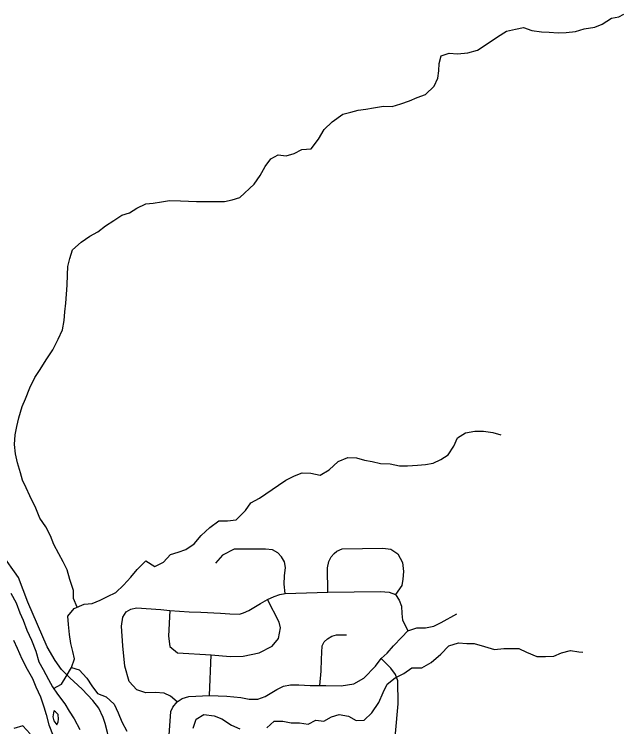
# Model space of a CAD drawing. Extents: x 208586767.6 to 208586821.4, y -134301046.9 to -134301022.9.
# Drawn here: x 208586779.321 to 208586780.098, y -134301026.633 to -134301025.725 of the extents above; entities that cross this region are included whole.
import ezdxf

# ---------------------------------------------------------------- set-up
doc = ezdxf.new("R2010")
doc.units = 0
for name, color, linetype in [('GM_X_City_Street', 7, 'Continuous'), ('GM_X_County_Road', 7, 'Continuous'), ('GM_X_Major_River', 7, 'Continuous'), ('GM_X_Minor_Lake', 7, 'Continuous'), ('GM_X_Minor_River', 7, 'Continuous')]:
    doc.layers.add(name, color=color, linetype=linetype)

msp = doc.modelspace()

# ---------------------------------------------------------------- linework, layer by layer
at = {"layer": 'GM_X_City_Street'}
msp.add_line((208586779.57021, -134301026.59347), (208586779.57261, -134301026.5417), dxfattribs=at)
for points in [[(208586779.6667, -134301026.46352), (208586779.66559, -134301026.45135), (208586779.66601, -134301026.44087), (208586779.66703, -134301026.42998), (208586779.66601, -134301026.42299), (208586779.6621, -134301026.41662), (208586779.65758, -134301026.41149), (208586779.65059, -134301026.40779), (208586779.64176, -134301026.40676), (208586779.60168, -134301026.40696), (208586779.58668, -134301026.41457), (208586779.57784, -134301026.42443)], [(208586779.72129, -134301026.46183), (208586779.72088, -134301026.4306), (208586779.72231, -134301026.42258), (208586779.7254, -134301026.41662), (208586779.7291, -134301026.41231), (208586779.73276, -134301026.40935), (208586779.73958, -134301026.40655), (208586779.79136, -134301026.40553), (208586779.80164, -134301026.40676), (208586779.81027, -134301026.41272), (208586779.81623, -134301026.42382), (208586779.81767, -134301026.43532), (208586779.81678, -134301026.44498), (208586779.81541, -134301026.4532), (208586779.80738, -134301026.46469)], [(208586779.6441, -134301026.47112), (208586779.65265, -134301026.46718), (208586779.65984, -134301026.46471), (208586779.6667, -134301026.46352), (208586779.72129, -134301026.46183), (208586779.78828, -134301026.4606), (208586779.79938, -134301026.46183), (208586779.80738, -134301026.46469), (208586779.812, -134301026.47174), (208586779.8152, -134301026.47938), (208586779.81545, -134301026.48876), (208586779.81644, -134301026.49714), (208586779.8189, -134301026.50207), (208586779.82324, -134301026.5111)], [(208586779.52925, -134301026.60143), (208586779.5207, -134301026.59422), (208586779.51229, -134301026.59032), (208586779.50119, -134301026.58972), (208586779.48915, -134301026.58991), (208586779.47743, -134301026.58621), (208586779.46777, -134301026.57552), (208586779.46243, -134301026.556), (208586779.45976, -134301026.5301), (208586779.45791, -134301026.50483), (208586779.45976, -134301026.49352), (208586779.46387, -134301026.48654), (208586779.46983, -134301026.48325), (208586779.47723, -134301026.48181), (208586779.50826, -134301026.48386), (208586779.51977, -134301026.4851), (208586779.54422, -134301026.48654), (208586779.55902, -134301026.48715), (208586779.5843, -134301026.48839), (208586779.59642, -134301026.48921), (208586779.60834, -134301026.48962), (208586779.61368, -134301026.48798), (208586779.62026, -134301026.4851), (208586779.63526, -134301026.47626), (208586779.6441, -134301026.47112)], [(208586779.51977, -134301026.4851), (208586779.51812, -134301026.51777), (208586779.51956, -134301026.53113), (208586779.52963, -134301026.53894), (208586779.57261, -134301026.5417), (208586779.59662, -134301026.5435), (208586779.61312, -134301026.54319), (208586779.63341, -134301026.53915), (208586779.65006, -134301026.53051), (208586779.65807, -134301026.52086), (208586779.66074, -134301026.50729), (208586779.65931, -134301026.5001), (208586779.6441, -134301026.47112)], [(208586779.51903, -134301026.64384), (208586779.52115, -134301026.61388), (208586779.5237, -134301026.60818), (208586779.52925, -134301026.60143), (208586779.53555, -134301026.59707), (208586779.5438, -134301026.59453), (208586779.57021, -134301026.59347), (208586779.59242, -134301026.59422), (208586779.61042, -134301026.59602), (208586779.62093, -134301026.59812), (208586779.63197, -134301026.598), (208586779.64134, -134301026.59455), (208586779.65614, -134301026.58592), (208586779.66453, -134301026.58173), (208586779.67365, -134301026.58), (208586779.68401, -134301026.58), (208586779.69856, -134301026.58049), (208586779.71099, -134301026.58076), (208586779.7186, -134301026.58064), (208586779.73814, -134301026.58113), (208586779.75426, -134301026.57844), (208586779.76697, -134301026.57135), (208586779.78187, -134301026.55621), (208586779.78919, -134301026.54643), (208586779.79695, -134301026.53956), (208586779.80485, -134301026.53019), (208586779.81545, -134301026.51884), (208586779.82324, -134301026.5111), (208586779.83448, -134301026.50717), (208586779.84554, -134301026.507), (208586779.85614, -134301026.50479), (208586779.86576, -134301026.50035), (208586779.88573, -134301026.48925)], [(208586779.71099, -134301026.58076), (208586779.71253, -134301026.56257), (208586779.71319, -134301026.54726), (208586779.71407, -134301026.53021), (208586779.71656, -134301026.52501), (208586779.72085, -134301026.521), (208586779.72642, -134301026.51761), (208586779.73236, -134301026.51607), (208586779.74486, -134301026.51607)], [(208586779.80825, -134301026.66322), (208586779.80752, -134301026.64172), (208586779.81069, -134301026.60385), (208586779.81044, -134301026.57453), (208586779.80727, -134301026.56671), (208586779.80141, -134301026.55865), (208586779.78919, -134301026.54643)]]:
    msp.add_lwpolyline(points, dxfattribs=at)
at = {"layer": 'GM_X_County_Road'}
for points in [[(208586779.32152, -134301026.43568), (208586779.31034, -134301026.41953), (208586779.29537, -134301026.35087), (208586779.28142, -134301026.2007), (208586779.27193, -134301026.09854), (208586779.27072, -134301026.00583), (208586779.26622, -134301025.94464)], [(208586779.3974, -134301026.57543), (208586779.3924, -134301026.57075), (208586779.3816, -134301026.56043), (208586779.3735, -134301026.54864), (208586779.36319, -134301026.53145), (208586779.33863, -134301026.47448), (208586779.32655, -134301026.44294), (208586779.32152, -134301026.43568)], [(208586779.49211, -134301026.97848), (208586779.4773, -134301026.88797), (208586779.47198, -134301026.85005), (208586779.47075, -134301026.81921), (208586779.46672, -134301026.7771), (208586779.46132, -134301026.74307), (208586779.45423, -134301026.71211), (208586779.4404, -134301026.64081), (208586779.43709, -134301026.62895), (208586779.43488, -134301026.62134), (208586779.42899, -134301026.60979), (208586779.42162, -134301026.59997), (208586779.40811, -134301026.58548), (208586779.3974, -134301026.57543)]]:
    msp.add_lwpolyline(points, dxfattribs=at)
at = {"layer": 'GM_X_Major_River'}
for points in [[(208586779.31681, -134301026.46286), (208586779.32396, -134301026.47543), (208586779.32844, -134301026.48798), (208586779.33257, -134301026.4975), (208586779.33744, -134301026.51005), (208586779.34344, -134301026.52299), (208586779.34868, -134301026.53669), (208586779.35278, -134301026.55038), (208586779.35804, -134301026.56027), (208586779.36481, -134301026.57284), (208586779.37007, -134301026.58236), (208586779.37647, -134301026.59188), (208586779.38589, -134301026.60407), (208586779.39115, -134301026.6136), (208586779.39755, -134301026.62312), (208586779.40507, -134301026.63682)], [(208586779.3203, -134301026.52288), (208586779.32518, -134301026.53316), (208586779.33118, -134301026.54648), (208586779.33794, -134301026.5598), (208586779.34471, -134301026.57161), (208586779.34883, -134301026.58226), (208586779.35483, -134301026.5952), (208586779.35894, -134301026.60775), (208586779.36192, -134301026.61764), (208586779.36527, -134301026.63094), (208586779.37089, -134301026.64502)], [(208586779.37181, -134301026.61313), (208586779.37063, -134301026.62071), (208586779.37175, -134301026.62566), (208586779.37551, -134301026.63099)], [(208586779.37551, -134301026.63099), (208586779.37743, -134301026.6272), (208586779.37782, -134301026.62379), (208586779.37748, -134301026.61771), (208586779.3737, -134301026.61427), (208586779.37181, -134301026.61313)]]:
    msp.add_lwpolyline(points, dxfattribs=at)
at = {"layer": 'GM_X_Minor_Lake'}
msp.add_lwpolyline([(208586779.34182, -134301026.64212), (208586779.33243, -134301026.63216), (208586779.32063, -134301026.63546)], dxfattribs=at)
at = {"layer": 'GM_X_Minor_River'}
for points in [[(208586780.0369, -134301025.74671), (208586780.04792, -134301025.74302), (208586780.06159, -134301025.74087), (208586780.0711, -134301025.73716), (208586780.08292, -134301025.72929), (208586780.09241, -134301025.72786), (208586780.0985, -134301025.7245)], [(208586779.40142, -134301026.48086), (208586779.39695, -134301026.46959), (208586779.39666, -134301026.45971), (208586779.39224, -134301026.44562), (208586779.38895, -134301026.43305), (208586779.38373, -134301026.42275), (208586779.37814, -134301026.41282), (208586779.37181, -134301026.40099), (208586779.36774, -134301026.38993), (208586779.36178, -134301026.37848), (208586779.35392, -134301026.36739), (208586779.34874, -134301026.35443), (208586779.3413, -134301026.33879), (208586779.33647, -134301026.32849), (208586779.33201, -134301026.31895), (208586779.32944, -134301026.30943), (208586779.32539, -134301026.29686), (208586779.32284, -134301026.28506), (208586779.32144, -134301026.27327), (208586779.32269, -134301026.26075), (208586779.32468, -134301026.25013), (208586779.32705, -134301026.23914), (208586779.33136, -134301026.22475), (208586779.33561, -134301026.21491), (208586779.34105, -134301026.20091), (208586779.34761, -134301026.18768), (208586779.35415, -134301026.17748), (208586779.36184, -134301026.1654), (208586779.37068, -134301026.15257), (208586779.37725, -134301026.13896), (208586779.38304, -134301026.12686), (208586779.38504, -134301026.1151), (208586779.3859, -134301026.10409), (208586779.38714, -134301026.09309), (208586779.38801, -134301026.08132), (208586779.38887, -134301026.06994), (208586779.38937, -134301026.05703), (208586779.38984, -134301026.0464), (208586779.39221, -134301026.03616), (208586779.39572, -134301026.0248), (208586779.40681, -134301026.01503), (208586779.41749, -134301026.00754), (208586779.42777, -134301026.00193), (208586779.43769, -134301025.99443), (208586779.44837, -134301025.9877), (208586779.45867, -134301025.98058), (208586779.46817, -134301025.97763), (208586779.47769, -134301025.97202), (208586779.48912, -134301025.96643), (208586779.4986, -134301025.96538), (208586779.50923, -134301025.96358), (208586779.51948, -134301025.96215), (208586779.53312, -134301025.96228), (208586779.55358, -134301025.96323), (208586779.57859, -134301025.96347), (208586779.58958, -134301025.96319), (208586779.59908, -134301025.961), (208586779.60896, -134301025.95843), (208586779.62731, -134301025.94113), (208586779.63499, -134301025.93019), (208586779.64116, -134301025.91886), (208586779.64845, -134301025.90905), (208586779.65797, -134301025.90382), (208586779.66819, -134301025.90506), (208586779.67845, -134301025.90211), (208586779.68798, -134301025.89689), (208586779.69973, -134301025.89624), (208586779.70932, -134301025.88379), (208586779.71663, -134301025.87171), (208586779.72658, -134301025.86155), (208586779.74031, -134301025.8518), (208586779.75057, -134301025.84924), (208586779.76006, -134301025.84705), (208586779.76955, -134301025.84561), (208586779.77942, -134301025.84381), (208586779.79195, -134301025.84165), (208586779.80332, -134301025.84213), (208586779.81434, -134301025.83882), (208586779.82537, -134301025.83474), (208586779.83526, -134301025.83066), (208586779.84552, -134301025.82696), (208586779.85661, -134301025.81643), (208586779.86125, -134301025.80621), (208586779.86286, -134301025.79674), (208586779.86294, -134301025.78724), (208586779.86568, -134301025.77739), (208586779.87595, -134301025.77407), (208586779.88655, -134301025.77493), (208586779.89983, -134301025.77353), (208586779.91199, -134301025.77023), (208586779.92572, -134301025.76124), (208586779.93754, -134301025.75338), (208586779.94898, -134301025.74589), (208586779.96037, -134301025.74372), (208586779.97062, -134301025.74154), (208586779.9812, -134301025.74543), (208586779.99369, -134301025.74707), (208586780.00354, -134301025.74716), (208586780.0149, -134301025.74803), (208586780.02514, -134301025.74774), (208586780.0369, -134301025.74671)], [(208586779.37153, -134301026.58454), (208586779.38154, -134301026.57884), (208586779.38732, -134301026.56902), (208586779.39424, -134301026.55769), (208586779.39813, -134301026.54671), (208586779.39595, -134301026.5372), (208586779.39339, -134301026.52692), (208586779.3916, -134301026.5155), (208586779.39058, -134301026.50296), (208586779.38954, -134301026.49231), (208586779.39759, -134301026.48251), (208586779.41053, -134301026.47694), (208586779.42077, -134301026.47589), (208586779.43066, -134301026.47181), (208586779.44018, -134301026.46696), (208586779.45084, -134301026.46212), (208586779.46078, -134301026.45272), (208586779.46997, -134301026.44255), (208586779.47802, -134301026.43275), (208586779.48911, -134301026.42184), (208586779.50041, -134301026.42878), (208586779.51146, -134301026.42319), (208586779.52064, -134301026.41339), (208586779.53053, -134301026.41045), (208586779.54003, -134301026.40712), (208586779.55071, -134301026.4), (208586779.55952, -134301026.38945), (208586779.57061, -134301026.3793), (208586779.58206, -134301026.37067), (208586779.59343, -134301026.37078), (208586779.60443, -134301026.36936), (208586779.61629, -134301026.35732), (208586779.6232, -134301026.34751), (208586779.63425, -134301026.34191), (208586779.65828, -134301026.32504), (208586779.66781, -134301026.31868), (208586779.67885, -134301026.31308), (208586779.68837, -134301026.30937), (208586779.69935, -134301026.30986), (208586779.71146, -134301026.31225), (208586779.72289, -134301026.30552), (208586779.73436, -134301026.29499), (208586779.74653, -134301026.28979), (208586779.75752, -134301026.29027), (208586779.76772, -134301026.2934), (208586779.77756, -134301026.29501), (208586779.78853, -134301026.2974), (208586779.80066, -134301026.29789), (208586779.81238, -134301026.30028), (208586779.82262, -134301026.30037), (208586779.83551, -134301026.29973), (208586779.84575, -134301026.29869), (208586779.85562, -134301026.29726), (208586779.86514, -134301026.29242), (208586779.87467, -134301026.28643), (208586779.88197, -134301026.27548), (208586779.88662, -134301026.26489), (208586779.89691, -134301026.25853), (208586779.90868, -134301026.25636), (208586779.91967, -134301026.25608), (208586779.9314, -134301026.25809), (208586779.94161, -134301026.26085)], [(208586779.6433, -134301026.63447), (208586779.65285, -134301026.62621), (208586779.66384, -134301026.62631), (208586779.67444, -134301026.62831), (208586779.68505, -134301026.62841), (208586779.69603, -134301026.63003), (208586779.70593, -134301026.6248), (208586779.71615, -134301026.62604), (208586779.72568, -134301026.62043), (208586779.73556, -134301026.61748), (208586779.74766, -134301026.61988), (208586779.75747, -134301026.62529), (208586779.7677, -134301026.625), (208586779.77727, -134301026.6156), (208586779.78611, -134301026.60238), (208586779.79191, -134301026.58952), (208586779.79694, -134301026.57894), (208586779.80724, -134301026.57105), (208586779.81791, -134301026.56546), (208586779.8282, -134301026.55834), (208586779.84109, -134301026.55808), (208586779.8529, -134301026.55135), (208586779.86513, -134301026.54083), (208586779.87546, -134301026.52991), (208586779.88762, -134301026.52623), (208586779.89823, -134301026.52709), (208586779.9077, -134301026.52718), (208586779.92093, -134301026.53072), (208586779.93379, -134301026.53464), (208586779.94554, -134301026.53361), (208586779.95502, -134301026.53332), (208586779.96488, -134301026.53341), (208586779.97469, -134301026.53806), (208586779.98752, -134301026.5435), (208586779.99889, -134301026.5436), (208586780.00951, -134301026.54332), (208586780.01902, -134301026.53885), (208586780.0308, -134301026.53593), (208586780.04102, -134301026.53792), (208586780.04632, -134301026.53835)], [(208586779.39424, -134301026.55769), (208586779.40407, -134301026.56082), (208586779.41383, -134301026.57117), (208586779.42018, -134301026.5811), (208586779.42729, -134301026.59105), (208586779.43862, -134301026.59533), (208586779.44877, -134301026.60454), (208586779.45397, -134301026.61561), (208586779.45841, -134301026.62704), (208586779.46475, -134301026.63888)], [(208586779.5493, -134301026.63511), (208586779.5532, -134301026.62375), (208586779.56311, -134301026.61777), (208586779.57636, -134301026.61941), (208586779.58618, -134301026.6233), (208586779.59823, -134301026.63139), (208586779.6088, -134301026.63605)]]:
    msp.add_lwpolyline(points, dxfattribs=at)

doc.saveas('drawing.dxf')
